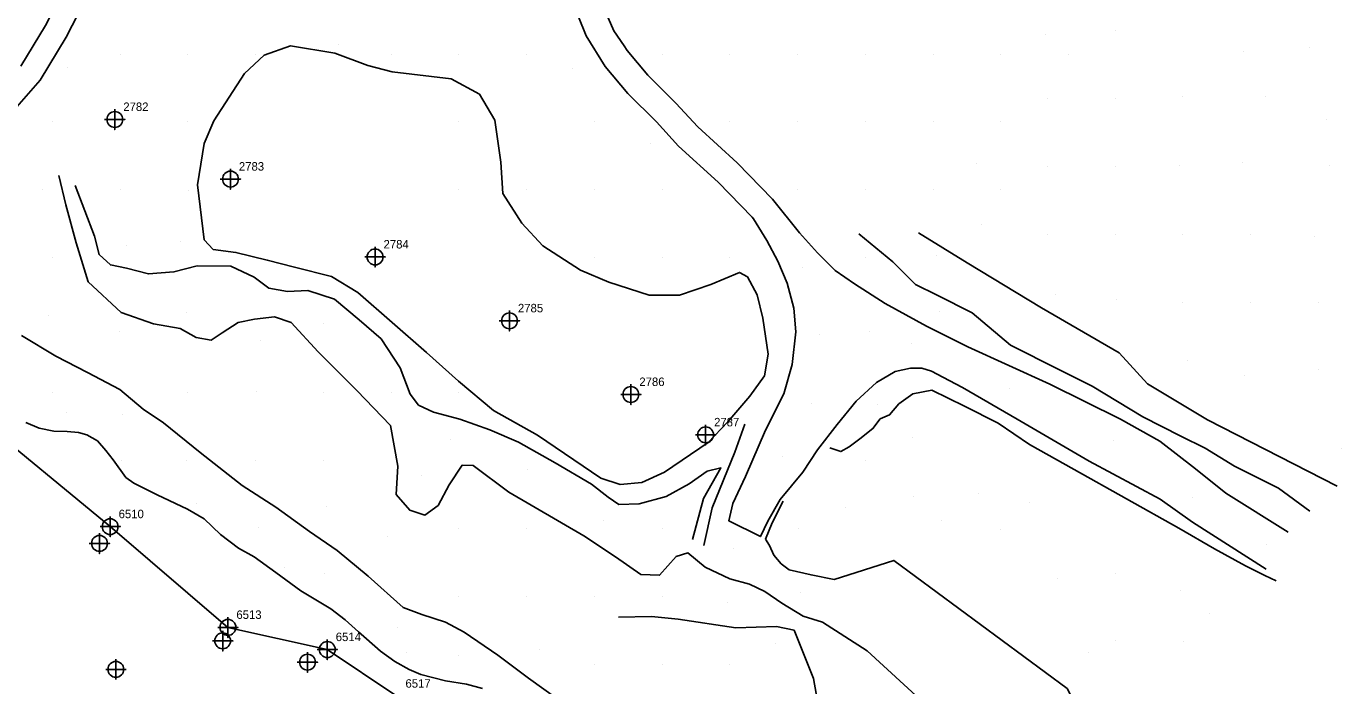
# Model space of a CAD drawing. Extents: x 2062781 to 2066835, y 358981 to 366501.
# Drawn here: x 2064503 to 2064891.3, y 362063.9 to 362258.5 of the extents above; entities that cross this region are included whole.
import ezdxf

# ---------------------------------------------------------------- set-up
doc = ezdxf.new("R2010")
doc.units = 0
for name, color, linetype in [('Exist DTM Breakline Underwater', 7, 'Continuous'), ('Exist DTM Breakline Underwater Cogo Number', 7, 'Continuous'), ('Exist DTM Breakline Underwater Cogo Point CELL', 7, 'Continuous'), ('Exist DTM Regular Point CELL', 7, 'Continuous'), ('Exist DTM Regular Point Cogo Number', 7, 'Continuous'), ('Exist DTM Regular Point Underwater CELL', 7, 'Continuous'), ('PH Exist DTM Breakline', 7, 'Continuous'), ('PH Exist DTM Point', 7, 'Continuous')]:
    doc.layers.add(name, color=color, linetype=linetype)

msp = doc.modelspace()

# ---------------------------------------------------------------- linework, layer by layer
at = {"layer": 'Exist DTM Breakline Underwater'}
msp.add_lwpolyline([(2064410.69, 362187.23), (2064427.1, 362178.47), (2064455.36, 362157.12), (2064487.72, 362143.73), (2064527.72, 362110.81), (2064562.48, 362081.09), (2064591.81, 362074.54), (2064612.39, 362060.79)], dxfattribs=at)
at = {"layer": 'Exist DTM Breakline Underwater Cogo Point CELL'}
for points in [[(2064527.72, 362113.81), (2064527.72, 362107.81), (2064527.72, 362110.81), (2064530.72, 362110.81), (2064524.72, 362110.81)], [(2064527.72, 362113.81), (2064527.72, 362107.81), (2064527.72, 362110.81), (2064530.72, 362110.81), (2064524.72, 362110.81)], [(2064527.72, 362113.81), (2064527.72, 362107.81), (2064527.72, 362110.81), (2064530.72, 362110.81), (2064524.72, 362110.81)], [(2064562.48, 362084.09), (2064562.48, 362078.09), (2064562.48, 362081.09), (2064565.48, 362081.09), (2064559.48, 362081.09)], [(2064562.48, 362084.09), (2064562.48, 362078.09), (2064562.48, 362081.09), (2064565.48, 362081.09), (2064559.48, 362081.09)], [(2064562.48, 362084.09), (2064562.48, 362078.09), (2064562.48, 362081.09), (2064565.48, 362081.09), (2064559.48, 362081.09)], [(2064591.81, 362077.54), (2064591.81, 362071.54), (2064591.81, 362074.54), (2064594.81, 362074.54), (2064588.81, 362074.54)], [(2064591.81, 362077.54), (2064591.81, 362071.54), (2064591.81, 362074.54), (2064594.81, 362074.54), (2064588.81, 362074.54)], [(2064591.81, 362077.54), (2064591.81, 362071.54), (2064591.81, 362074.54), (2064594.81, 362074.54), (2064588.81, 362074.54)]]:
    msp.add_lwpolyline(points, dxfattribs=at)
for centre in [(2064527.72, 362110.81), (2064527.72, 362110.81), (2064527.72, 362110.81), (2064562.48, 362081.09), (2064562.48, 362081.09), (2064562.48, 362081.09), (2064591.81, 362074.54), (2064591.81, 362074.54), (2064591.81, 362074.54)]:
    msp.add_circle(centre, 2.34, dxfattribs=at)
at = {"layer": 'Exist DTM Regular Point CELL'}
for points in [[(2064529.09, 362233.97), (2064529.09, 362227.97), (2064529.09, 362230.97), (2064532.09, 362230.97), (2064526.09, 362230.97)], [(2064563.22, 362216.37), (2064563.22, 362210.37), (2064563.22, 362213.37), (2064566.22, 362213.37), (2064560.22, 362213.37)], [(2064605.92, 362193.39), (2064605.92, 362187.39), (2064605.92, 362190.39), (2064608.92, 362190.39), (2064602.92, 362190.39)], [(2064645.59, 362174.55), (2064645.59, 362168.55), (2064645.59, 362171.55), (2064648.59, 362171.55), (2064642.59, 362171.55)], [(2064681.43, 362152.81), (2064681.43, 362146.81), (2064681.43, 362149.81), (2064684.43, 362149.81), (2064678.43, 362149.81)], [(2064703.5, 362140.9), (2064703.5, 362134.9), (2064703.5, 362137.9), (2064706.5, 362137.9), (2064700.5, 362137.9)]]:
    msp.add_lwpolyline(points, dxfattribs=at)
for centre in [(2064529.09, 362230.97), (2064563.22, 362213.37), (2064605.92, 362190.39), (2064645.59, 362171.55), (2064681.43, 362149.81), (2064703.5, 362137.9)]:
    msp.add_circle(centre, 2.34, dxfattribs=at)
at = {"layer": 'Exist DTM Regular Point Underwater CELL'}
for points in [[(2064524.55, 362108.87), (2064524.55, 362102.87), (2064524.55, 362105.87), (2064527.55, 362105.87), (2064521.55, 362105.87)], [(2064560.93, 362080.11), (2064560.93, 362074.11), (2064560.93, 362077.11), (2064563.93, 362077.11), (2064557.93, 362077.11)], [(2064585.96, 362073.82), (2064585.96, 362067.82), (2064585.96, 362070.82), (2064588.96, 362070.82), (2064582.96, 362070.82)], [(2064529.4, 362071.69), (2064529.4, 362068.69)], [(2064526.4, 362068.69), (2064529.4, 362068.69)], [(2064529.4, 362068.69), (2064532.4, 362068.69)], [(2064529.4, 362068.69), (2064529.4, 362065.69)]]:
    msp.add_lwpolyline(points, dxfattribs=at)
for centre in [(2064524.55, 362105.87), (2064560.93, 362077.11), (2064529.4, 362068.69), (2064585.96, 362070.82)]:
    msp.add_circle(centre, 2.34, dxfattribs=at)
at = {"layer": 'PH Exist DTM Breakline'}
for points in [[(2064498.77, 362233.1), (2064507.01, 362242.59), (2064514.72, 362255.28), (2064521.75, 362268.97), (2064526.11, 362281.38), (2064527.93, 362294.86), (2064528.15, 362305.68), (2064526.53, 362318.69), (2064517.61, 362342.33), (2064509.46, 362361.11), (2064504.97, 362374.1), (2064503.83, 362379.5), (2064503.3, 362385.03)], [(2064501.33, 362246.73), (2064508.6, 362258.7), (2064515.3, 362271.74), (2064519.27, 362283.03), (2064520.94, 362295.41), (2064521.14, 362305.32), (2064519.68, 362316.99), (2064511.12, 362339.69), (2064502.93, 362358.57)], [(2064717.64, 362201.61), (2064717.23, 362202.13), (2064707.2, 362212.45), (2064695.51, 362223.09), (2064688.98, 362230.25), (2064680.53, 362238.59), (2064673.8, 362246.6), (2064668.21, 362255.68), (2064663.93, 362266.42), (2064660.59, 362276.93), (2064658.23, 362283.66), (2064655.31, 362289.82), (2064652.17, 362294.37), (2064646.19, 362301.56), (2064641.57, 362305.26)], [(2064679.47, 362252.65), (2064676.45, 362257.16), (2064674.7, 362260.91), (2064674.8, 362263.56), (2064676.22, 362265.64), (2064677.96, 362267.43), (2064680.66, 362269.03), (2064683.97, 362269.48), (2064692.2, 362268.81)], [(2064555.51, 362195.43), (2064553.48, 362211.71), (2064555.5, 362223.88), (2064558.36, 362230.57), (2064567.41, 362244.55), (2064573.22, 362249.95), (2064580.91, 362252.71), (2064594.03, 362250.53), (2064603.82, 362246.87), (2064610.94, 362245.03), (2064628.39, 362242.99), (2064636.78, 362238.39), (2064641.27, 362230.77), (2064643.01, 362218.39), (2064643.66, 362209.14), (2064649.21, 362200.37), (2064655.42, 362193.71), (2064666.56, 362186.53), (2064674.96, 362182.99), (2064686.81, 362179.09), (2064695.74, 362179.1), (2064705.03, 362182.22), (2064713.53, 362185.81), (2064715.89, 362184.5), (2064718.75, 362179.2), (2064720.41, 362172.33), (2064721.98, 362161.73), (2064720.89, 362155.31), (2064716.5, 362149.29), (2064710.04, 362141.7), (2064704.22, 362135.6), (2064691.38, 362126.89), (2064684.62, 362123.85), (2064678.3, 362123.28), (2064672.6, 362125.12), (2064653.9, 362137.77), (2064640.89, 362145.13), (2064630.53, 362153.7), (2064621.06, 362162.17), (2064610.97, 362171.01), (2064600.82, 362179.91), (2064593.08, 362184.67), (2064582.15, 362187.4), (2064574.08, 362189.45), (2064564.86, 362191.71), (2064558.14, 362192.55), (2064555.51, 362195.43)], [(2064780.89, 362163.92), (2064768.75, 362169.96), (2064756.46, 362176.68), (2064747.44, 362182.44), (2064741.74, 362186.44), (2064736.48, 362191.59), (2064731.24, 362197.54), (2064723.22, 362207.44), (2064712.77, 362218.2), (2064701.17, 362228.76), (2064694.75, 362235.79), (2064686.42, 362244.02), (2064680.3, 362251.29), (2064679.47, 362252.65)], [(2064737.98, 362082.59), (2064732.29, 362084.41), (2064725.98, 362088.23), (2064720.93, 362091.72), (2064716.49, 362093.82), (2064710.63, 362095.38), (2064703.41, 362098.84), (2064698.29, 362103.1), (2064694.8, 362102.04), (2064689.9, 362096.47), (2064684.36, 362096.68), (2064676.94, 362101.89), (2064667.57, 362108.08), (2064645.37, 362120.97), (2064634.91, 362128.9), (2064631.6, 362128.91), (2064627.81, 362123.17), (2064624.53, 362117.09), (2064620.63, 362114.21), (2064616.14, 362115.68), (2064612.19, 362120.28), (2064612.61, 362128.63), (2064610.51, 362140.63), (2064600.56, 362151.03), (2064589.07, 362162.36), (2064581.12, 362171.03), (2064576.24, 362172.7), (2064570.29, 362172.03), (2064565.52, 362171.09), (2064560.77, 362167.97), (2064557.54, 362165.83), (2064553.06, 362166.61), (2064548.42, 362169.24), (2064540.55, 362170.62), (2064531.01, 362173.97), (2064521.18, 362183.09), (2064517.72, 362194.57), (2064514.63, 362205.8), (2064512.61, 362214.42)], [(2064517.43, 362211.47), (2064523.05, 362196.55), (2064524.46, 362191.08), (2064527.77, 362188.04), (2064532.5, 362187.13), (2064538.99, 362185.37), (2064546.52, 362185.98), (2064553.4, 362187.76), (2064563.32, 362187.7), (2064570.24, 362184.43), (2064574.6, 362181.17), (2064580.1, 362180.18), (2064586.07, 362180.45), (2064593.96, 362177.96), (2064601.25, 362171.88), (2064607.7, 362166.27), (2064613.29, 362157.67), (2064616.25, 362149.93), (2064618.75, 362146.64), (2064623.2, 362144.56), (2064630.96, 362142.56), (2064639.75, 362139.42), (2064648.27, 362135.73), (2064659.05, 362129.64), (2064669.85, 362123.3), (2064674.69, 362119.53), (2064677.88, 362117.32), (2064683.84, 362117.56), (2064691.81, 362119.67), (2064698.67, 362123.49), (2064703.95, 362127.19), (2064708.03, 362128.14), (2064702.85, 362119.1), (2064699.6, 362107.01)], [(2064717.64, 362201.61), (2064721.54, 362195.23), (2064724.79, 362189.17), (2064727.57, 362182.66), (2064729.49, 362175.29), (2064730.11, 362168.26), (2064729.08, 362158.64), (2064726.56, 362149.98), (2064721.22, 362139.32), (2064715.3, 362125.65), (2064711.54, 362117.65), (2064710.36, 362112.5), (2064719.69, 362107.87), (2064721.82, 362112.38), (2064725.49, 362118.85), (2064732.21, 362126.88), (2064736.56, 362133.45), (2064742.29, 362140.92), (2064747.97, 362147.79), (2064753.9, 362153.3), (2064759.42, 362156.57), (2064763.96, 362157.55), (2064767.37, 362157.53), (2064770.22, 362156.65), (2064773.5, 362154.92), (2064779.32, 362151.88)], [(2064881.82, 362115.42), (2064872.65, 362122.12), (2064859.61, 362128.66), (2064851, 362133.93), (2064843.78, 362137.55), (2064832.55, 362143.17), (2064817.56, 362152.29), (2064807.79, 362157.19), (2064793.49, 362164.41), (2064782.17, 362173.87), (2064771.85, 362179.09), (2064765.42, 362182.31), (2064758.75, 362188.99), (2064748.73, 362197.23)], [(2064766.3, 362197.56), (2064780.68, 362188.62), (2064802.61, 362175.37), (2064825.57, 362162.06), (2064833.91, 362152.97), (2064851.63, 362142.33), (2064889.98, 362122.79)], [(2064614.25, 362086.98), (2064603.83, 362096.17), (2064594.71, 362103.76), (2064586.57, 362109.39), (2064576.59, 362116.53), (2064566.67, 362122.97), (2064554.24, 362132.66), (2064543.5, 362141.46), (2064537.45, 362145.48), (2064530.56, 362151.32), (2064521.04, 362156.29), (2064511.64, 362161.08), (2064501.54, 362167.25)], [(2064780.89, 362163.92), (2064805.08, 362152.84), (2064825.99, 362142.5), (2064837.61, 362136), (2064848.13, 362127.83), (2064857.11, 362120.74), (2064875.43, 362109.2)], [(2064868.98, 362098.23), (2064847.26, 362112.18), (2064837.67, 362118.92), (2064816.75, 362130.13), (2064795.47, 362142.54), (2064779.32, 362151.88)], [(2064740.13, 362134.02), (2064743.44, 362132.98), (2064745.89, 362134.32), (2064749.01, 362136.73), (2064752.9, 362139.74), (2064755.05, 362142.58), (2064757.8, 362143.82), (2064760.57, 362147.04), (2064764.64, 362150.05), (2064770.29, 362151.13), (2064779.88, 362146.33), (2064789.88, 362141.31), (2064799.13, 362135.1), (2064812.34, 362127.66), (2064843.15, 362110.36), (2064853.74, 362104.22), (2064862.92, 362099.26), (2064866.83, 362097.3), (2064868.56, 362096.44), (2064871.96, 362094.83)], [(2064502.81, 362141.59), (2064506.8, 362139.89), (2064511.04, 362139), (2064515, 362138.84), (2064518.36, 362138.62), (2064520.82, 362137.86), (2064523.94, 362136.11), (2064526.42, 362133.26), (2064528.62, 362130.5), (2064532.34, 362125.33), (2064534.67, 362123.67), (2064541.58, 362120.21), (2064550.56, 362115.94), (2064555.43, 362113.12), (2064560.27, 362108.45), (2064565.65, 362104.46), (2064570.18, 362101.86), (2064576.64, 362097.28), (2064583.97, 362091.89), (2064592.89, 362086.54), (2064597.09, 362083.33), (2064601.04, 362079.73), (2064603.34, 362077.71), (2064607.54, 362074.07), (2064611.72, 362070.98), (2064616.03, 362068.7), (2064619.38, 362067.15), (2064626.72, 362065.29), (2064632.95, 362064.31), (2064637.66, 362063.09)], [(2064702.93, 362105.23), (2064705.47, 362116.36), (2064712.13, 362132.8), (2064715.03, 362141.03)], [(2064721.19, 362107.1), (2064723.13, 362111.89), (2064726.43, 362118.34)], [(2064741.48, 362095.17), (2064734.62, 362096.57), (2064728.17, 362098.04), (2064725.79, 362099.88), (2064723.66, 362102.37), (2064722.35, 362105.21), (2064721.19, 362107.1)], [(2064822.93, 362037.93), (2064810.22, 362063.05), (2064759.04, 362100.84), (2064741.48, 362095.17)], [(2064709.49, 362030.98), (2064697.51, 362037.19), (2064685.25, 362043.67), (2064673.66, 362050.49), (2064663.4, 362057.37), (2064651.19, 362066.06), (2064642.19, 362072.9), (2064632.25, 362079.65), (2064626.66, 362082.67), (2064619.72, 362084.92), (2064614.25, 362086.98)], [(2064724.43, 362081.36), (2064712.42, 362080.95), (2064695.35, 362083.47), (2064687.55, 362084.34), (2064677.76, 362084.11)], [(2064737.98, 362082.59), (2064751.19, 362074.16), (2064774.05, 362053.17), (2064840.85, 362007.71)], [(2064724.43, 362081.36), (2064729.6, 362080.25), (2064735.37, 362065.97), (2064737.71, 362052.68), (2064743.12, 362045.87)]]:
    msp.add_lwpolyline(points, dxfattribs=at)
at = {"layer": 'PH Exist DTM Point'}
for p, q in [((2064824.39, 362257.08), (2064824.39, 362257.08)), ((2064595.23, 362253.04), (2064595.23, 362253.04)), ((2064803.93, 362256.16), (2064803.93, 362256.16)), ((2064530.65, 362250.27), (2064530.65, 362250.27)), ((2064550.65, 362250.27), (2064550.65, 362250.27)), ((2064570.65, 362250.27), (2064570.65, 362250.27)), ((2064610.65, 362250.27), (2064610.65, 362250.27)), ((2064630.65, 362250.27), (2064630.65, 362250.27)), ((2064650.65, 362250.27), (2064650.65, 362250.27)), ((2064690.65, 362250.27), (2064690.65, 362250.27)), ((2064710.65, 362250.27), (2064710.65, 362250.27)), ((2064730.65, 362250.27), (2064730.65, 362250.27)), ((2064750.65, 362250.27), (2064750.65, 362250.27)), ((2064770.65, 362250.27), (2064770.65, 362250.27)), ((2064790.65, 362250.27), (2064790.65, 362250.27)), ((2064810.65, 362250.27), (2064810.65, 362250.27)), ((2064862.25, 362250.99), (2064862.25, 362250.99)), ((2064881.84, 362252.27), (2064881.84, 362252.27)), ((2064515.15, 362246.32), (2064515.15, 362246.32)), ((2064664.13, 362245.87), (2064664.13, 362245.87)), ((2064804.4, 362237.1), (2064804.4, 362237.1)), ((2064824.4, 362237.1), (2064824.4, 362237.1)), ((2064844.14, 362237.8), (2064844.14, 362237.8)), ((2064868.64, 362237.78), (2064868.64, 362237.78)), ((2064510.65, 362230.27), (2064510.65, 362230.27)), ((2064550.65, 362230.27), (2064550.65, 362230.27)), ((2064630.65, 362230.27), (2064630.65, 362230.27)), ((2064670.65, 362230.27), (2064670.65, 362230.27)), ((2064710.61, 362230.29), (2064710.61, 362230.29)), ((2064730.65, 362230.27), (2064730.65, 362230.27)), ((2064750.65, 362230.27), (2064750.65, 362230.27)), ((2064770.65, 362230.27), (2064770.65, 362230.27)), ((2064790.65, 362230.27), (2064790.65, 362230.27)), ((2064886.93, 362231.07), (2064886.93, 362231.07)), ((2064687.23, 362224), (2064687.23, 362224)), ((2064783.32, 362218), (2064783.32, 362218)), ((2064861.89, 362218.4), (2064861.89, 362218.4)), ((2064887.75, 362217.4), (2064887.75, 362217.4)), ((2064804.4, 362217.1), (2064804.4, 362217.1)), ((2064824.4, 362217.1), (2064824.4, 362217.1)), ((2064843.41, 362217.31), (2064843.41, 362217.31)), ((2064507.6, 362210.26), (2064507.6, 362210.26)), ((2064530.65, 362210.27), (2064530.65, 362210.27)), ((2064550.85, 362210.13), (2064550.85, 362210.13)), ((2064630.65, 362210.27), (2064630.65, 362210.27)), ((2064650.65, 362210.27), (2064650.65, 362210.27)), ((2064670.65, 362210.27), (2064670.65, 362210.27)), ((2064690.65, 362210.27), (2064690.65, 362210.27)), ((2064730.65, 362210.27), (2064730.65, 362210.27)), ((2064750.65, 362210.27), (2064750.65, 362210.27)), ((2064770.65, 362210.27), (2064770.65, 362210.27)), ((2064790.65, 362210.27), (2064790.65, 362210.27)), ((2064784.83, 362199.92), (2064784.83, 362199.92)), ((2064548.6, 362194.86), (2064548.6, 362194.86)), ((2064804.4, 362197.1), (2064804.4, 362197.1)), ((2064824.4, 362197.1), (2064824.4, 362197.1)), ((2064844.4, 362197.1), (2064844.4, 362197.1)), ((2064864.38, 362197.06), (2064864.38, 362197.06)), ((2064883.23, 362196.43), (2064883.23, 362196.43)), ((2064510.65, 362190.27), (2064510.65, 362190.27)), ((2064532.51, 362193.84), (2064532.51, 362193.84)), ((2064670.65, 362190.27), (2064670.65, 362190.27)), ((2064690.65, 362190.27), (2064690.65, 362190.27)), ((2064710.61, 362190.29), (2064710.61, 362190.29)), ((2064750.65, 362190.27), (2064750.65, 362190.27)), ((2064771.69, 362190.94), (2064771.69, 362190.94)), ((2064731.97, 362187.16), (2064731.97, 362187.16)), ((2064806.86, 362179.27), (2064806.86, 362179.27)), ((2064824.81, 362177.91), (2064824.81, 362177.91)), ((2064844.4, 362177.1), (2064844.4, 362177.1)), ((2064864.26, 362176.81), (2064864.26, 362176.81)), ((2064884.4, 362177.1), (2064884.4, 362177.1)), ((2064509.56, 362173.15), (2064509.56, 362173.15)), ((2064550.32, 362174.04), (2064550.32, 362174.04)), ((2064772.66, 362174.29), (2064772.66, 362174.29)), ((2064530.61, 362168.31), (2064530.61, 362168.31)), ((2064590.8, 362170.67), (2064590.8, 362170.67)), ((2064737.23, 362167.65), (2064737.23, 362167.65)), ((2064752, 362168.49), (2064752, 362168.49)), ((2064572.08, 362165.72), (2064572.08, 362165.72)), ((2064764.41, 362164.79), (2064764.41, 362164.79)), ((2064845.8, 362159.72), (2064845.8, 362159.72)), ((2064862.45, 362155.37), (2064862.45, 362155.37)), ((2064884.4, 362157.1), (2064884.4, 362157.1)), ((2064793.12, 362151.51), (2064793.12, 362151.51)), ((2064510.65, 362150.27), (2064510.65, 362150.27)), ((2064550.65, 362150.27), (2064550.65, 362150.27)), ((2064570.84, 362150.57), (2064570.84, 362150.57)), ((2064590.65, 362150.27), (2064590.65, 362150.27)), ((2064610.65, 362150.27), (2064610.65, 362150.27)), ((2064630.65, 362150.27), (2064630.65, 362150.27)), ((2064514.89, 362144.51), (2064514.89, 362144.51)), ((2064531.4, 362144.05), (2064531.4, 362144.05)), ((2064734.75, 362147.11), (2064734.75, 362147.11)), ((2064754.23, 362146.86), (2064754.23, 362146.86)), ((2064628.23, 362136.5), (2064628.23, 362136.5)), ((2064764.49, 362137.25), (2064764.49, 362137.25)), ((2064823.94, 362136.32), (2064823.94, 362136.32)), ((2064891.27, 362133.83), (2064891.27, 362133.83)), ((2064530.92, 362130.42), (2064530.92, 362130.42)), ((2064550.35, 362130.23), (2064550.35, 362130.23)), ((2064570.65, 362130.27), (2064570.65, 362130.27)), ((2064590.65, 362130.27), (2064590.65, 362130.27)), ((2064726.24, 362131.49), (2064726.24, 362131.49)), ((2064750.65, 362130.27), (2064750.65, 362130.27)), ((2064619.56, 362125.81), (2064619.56, 362125.81)), ((2064650.91, 362127.57), (2064650.91, 362127.57)), ((2064783.98, 362120.62), (2064783.98, 362120.62)), ((2064553.18, 362117.62), (2064553.18, 362117.62)), ((2064591.68, 362116.75), (2064591.68, 362116.75)), ((2064744.73, 362116.39), (2064744.73, 362116.39)), ((2064764.88, 362119.65), (2064764.88, 362119.65)), ((2064798.97, 362117.94), (2064798.97, 362117.94)), ((2064847.29, 362119.53), (2064847.29, 362119.53)), ((2064673.3, 362112.66), (2064673.3, 362112.66)), ((2064772.99, 362112.64), (2064772.99, 362112.64)), ((2064571.42, 362110.48), (2064571.42, 362110.48)), ((2064630.65, 362110.27), (2064630.65, 362110.27)), ((2064650.65, 362110.27), (2064650.65, 362110.27)), ((2064690.65, 362110.27), (2064690.65, 362110.27)), ((2064730.99, 362110.26), (2064730.99, 362110.26)), ((2064790.41, 362109.83), (2064790.41, 362109.83)), ((2064609.68, 362108.03), (2064609.68, 362108.03)), ((2064868.95, 362105.45), (2064868.95, 362105.45)), ((2064711.72, 362104.28), (2064711.72, 362104.28)), ((2064579.09, 362098.69), (2064579.09, 362098.69)), ((2064824.41, 362097.09), (2064824.41, 362097.09)), ((2064590.91, 362096.94), (2064590.91, 362096.94)), ((2064807.5, 362095.56), (2064807.5, 362095.56)), ((2064630.65, 362090.27), (2064630.65, 362090.27)), ((2064650.65, 362090.27), (2064650.65, 362090.27)), ((2064670.65, 362090.27), (2064670.65, 362090.27)), ((2064690.65, 362090.27), (2064690.65, 362090.27)), ((2064731.58, 362091.27), (2064731.58, 362091.27)), ((2064843.68, 362091.87), (2064843.68, 362091.87)), ((2064709.9, 362088.32), (2064709.9, 362088.32)), ((2064852.14, 362085.21), (2064852.14, 362085.21)), ((2064612.55, 362080.98), (2064612.55, 362080.98)), ((2064615.34, 362073.73), (2064615.34, 362073.73)), ((2064654.35, 362074.66), (2064654.35, 362074.66)), ((2064724.05, 362076.39), (2064724.05, 362076.39)), ((2064824.47, 362077.23), (2064824.47, 362077.23)), ((2064844.55, 362077.06), (2064844.55, 362077.06)), ((2064630.51, 362072.91), (2064630.51, 362072.91)), ((2064670.65, 362070.27), (2064670.65, 362070.27)), ((2064690.65, 362070.27), (2064690.65, 362070.27)), ((2064710.65, 362070.27), (2064710.65, 362070.27)), ((2064816.56, 362073.61), (2064816.56, 362073.61))]:
    msp.add_line(p, q, dxfattribs=at)

# ---------------------------------------------------------------- texts
at = {"layer": 'Exist DTM Breakline Underwater Cogo Number'}
for s, p in [('6510', (2064530.22, 362113.31)), ('6510', (2064530.22, 362113.31)), ('6510', (2064530.22, 362113.31)), ('6513', (2064564.98, 362083.59)), ('6513', (2064564.98, 362083.59)), ('6513', (2064564.98, 362083.59)), ('6514', (2064594.31, 362077.04)), ('6514', (2064594.31, 362077.04)), ('6514', (2064594.31, 362077.04)), ('6517', (2064614.89, 362063.29)), ('6517', (2064614.89, 362063.29)), ('6517', (2064614.89, 362063.29))]:
    msp.add_text(s, height=2.5, dxfattribs=at).set_placement(p)
at = {"layer": 'Exist DTM Regular Point Cogo Number'}
for s, p in [('2782', (2064531.59, 362233.47)), ('2782', (2064531.59, 362233.47)), ('2782', (2064531.59, 362233.47)), ('2783', (2064565.72, 362215.87)), ('2783', (2064565.72, 362215.87)), ('2783', (2064565.72, 362215.87)), ('2784', (2064608.42, 362192.89)), ('2784', (2064608.42, 362192.89)), ('2784', (2064608.42, 362192.89)), ('2785', (2064648.09, 362174.05)), ('2785', (2064648.09, 362174.05)), ('2785', (2064648.09, 362174.05)), ('2786', (2064683.93, 362152.31)), ('2786', (2064683.93, 362152.31)), ('2786', (2064683.93, 362152.31)), ('2787', (2064706, 362140.4)), ('2787', (2064706, 362140.4)), ('2787', (2064706, 362140.4))]:
    msp.add_text(s, height=2.5, dxfattribs=at).set_placement(p)

doc.saveas('drawing.dxf')
